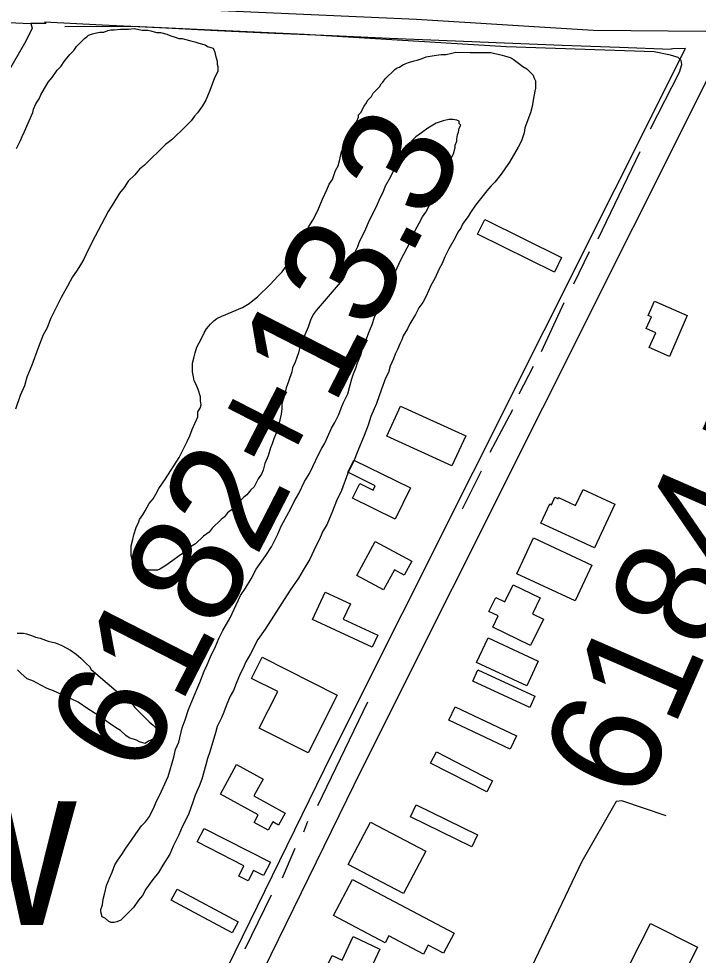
# Model space of a CAD drawing. Extents: x 3361039 to 3398939, y 576572 to 602007.
# Drawn here: x 3384984 to 3385593, y 584104 to 584945 of the extents above; entities that cross this region are included whole.
import ezdxf

# ---------------------------------------------------------------- set-up
doc = ezdxf.new("R2010")
doc.units = 0
for name, color, linetype in [('V-BLDG-OTLN', 7, 'Continuous'), ('V-LEVE-TOET', 7, 'Continuous'), ('V-ROAD-CNTR', 7, 'Continuous'), ('V-SITE-VEGE', 7, 'Continuous'), ('V-SURV-IDEN', 7, 'Continuous'), ('V-TOPO-GNAM-IDEN', 7, 'Continuous'), ('V-TOPO-SHOR', 7, 'Continuous')]:
    doc.layers.add(name, color=color, linetype=linetype)

msp = doc.modelspace()

# ---------------------------------------------------------------- linework, layer by layer
at = {"layer": 'V-BLDG-OTLN'}
for points in [[(3385402.1, 584764.45), (3385470.88, 584730.17), (3385464.34, 584717.05), (3385395.56, 584751.33)], [(3385583.59, 584678.35), (3385567.66, 584641.57), (3385549.49, 584649.44), (3385555.27, 584662.8), (3385546.83, 584666.45), (3385551.44, 584677.1), (3385548.52, 584678.36), (3385554.06, 584691.14)], [(3385372.5, 584543.21), (3385314.1, 584569.86), (3385326.44, 584596.92), (3385384.85, 584570.26)], [(3385284.47, 584548.5), (3385335.34, 584523.7), (3385321.64, 584495.58), (3385283.39, 584514.22), (3385289.79, 584527.35), (3385301.79, 584521.5), (3385303.73, 584525.49), (3385279.1, 584537.5)], [(3385500.5, 584469.65), (3385452.34, 584491.86), (3385460.29, 584509.11), (3385461.76, 584508.43), (3385464.84, 584515.11), (3385467.66, 584513.81), (3385468.12, 584514.81), (3385483.43, 584507.75), (3385490.07, 584522.15), (3385518.63, 584508.96)], [(3385482.92, 584422.02), (3385430.6, 584446.47), (3385445.6, 584478.56), (3385497.91, 584454.1)], [(3385287.34, 584444.95), (3385303.73, 584475.39), (3385336.43, 584457.78), (3385329.72, 584445.32), (3385320.86, 584450.09), (3385311.14, 584432.13)], [(3385443.09, 584382.04), (3385409.06, 584398.45), (3385413.97, 584408.63), (3385405.65, 584412.64), (3385411.74, 584425.26), (3385420, 584421.28), (3385427.4, 584436.61), (3385451.58, 584424.95), (3385444.61, 584410.49), (3385454.52, 584405.71)], [(3385300.91, 584380.51), (3385247.52, 584405.33), (3385258.96, 584429.95), (3385281.41, 584419.52), (3385275.06, 584405.85), (3385306, 584391.46)], [(3385439.61, 584345.75), (3385394.64, 584366.74), (3385405, 584388.94), (3385449.97, 584367.95)], [(3385202.34, 584371.49), (3385269.69, 584337.58), (3385243.57, 584285.71), (3385199.74, 584307.77), (3385216.32, 584340.71), (3385192.81, 584352.55)], [(3385442.34, 584326.5), (3385391.1, 584350.22), (3385395.73, 584360.21), (3385446.97, 584336.48)], [(3385424.65, 584289.05), (3385369.83, 584315.14), (3385375.47, 584327), (3385430.29, 584300.91)], [(3385403.71, 584250.74), (3385353.38, 584276.61), (3385358.53, 584286.62), (3385408.85, 584260.75)], [(3385164.81, 584248.81), (3385179.38, 584275.31), (3385203.18, 584262.23), (3385194.83, 584247.02), (3385222.9, 584231.59), (3385217.04, 584220.92), (3385211.79, 584223.81), (3385207.67, 584216.29), (3385195.02, 584223.24), (3385198.8, 584230.13)], [(3385340.54, 584239.14), (3385395.53, 584212.15), (3385390.27, 584201.43), (3385335.27, 584228.42)], [(3385150.22, 584217.99), (3385209.68, 584187.74), (3385203.56, 584175.7), (3385194.53, 584180.3), (3385189.72, 584170.84), (3385181.27, 584175.14), (3385186, 584184.46), (3385144.02, 584205.82)], [(3385299.45, 584223.61), (3385349.05, 584197.56), (3385329.04, 584159.45), (3385279.44, 584185.51)], [(3385283.27, 584172.13), (3385374.6, 584124.04), (3385365.06, 584105.92), (3385351.17, 584113.23), (3385346.93, 584105.17), (3385315.98, 584121.47), (3385312.7, 584115.25), (3385266.21, 584139.73)], [(3385126.11, 584163.52), (3385180.91, 584134.02), (3385175.56, 584124.1), (3385120.77, 584153.6)], [(3385466.28, 583966.43), (3385550.71, 584132.68), (3385592.76, 584111.32), (3385572.44, 584071.31), (3385568.63, 584073.24), (3385524.68, 583986.69), (3385529.4, 583984.29), (3385509.25, 583944.61)], [(3385289.04, 584072.15), (3385265.03, 584083.46), (3385266.18, 584085.9), (3385258.33, 584089.59), (3385265.03, 584103.8), (3385273.97, 584099.59), (3385284.01, 584120.9), (3385307.88, 584109.65), (3385296.95, 584086.45), (3385303.15, 584083.53), (3385298.95, 584074.63), (3385291.79, 584078)]]:
    msp.add_lwpolyline(points, close=True, dxfattribs=at)
at = {"layer": 'V-LEVE-TOET'}
msp.add_lwpolyline([(3385878.15, 584961.12), (3385784.16, 584948.37), (3385703.55, 584940.68), (3385600.1, 584933.16), (3385499.25, 584933.87), (3385340.74, 584943.86), (3385151.77, 584952.17), (3385022.42, 584959.42), (3384849.3, 584965.7), (3384655.92, 584978.48), (3384445.45, 584995.81), (3384273.63, 585007.16)], dxfattribs=at)
at = {"layer": 'V-ROAD-CNTR'}
for points in [[(3385007.22, 584941.83), (3385058.76, 584939.19), (3385110.32, 584936.62), (3385161.88, 584934.14), (3385213.45, 584931.74), (3385265.02, 584929.41), (3385316.59, 584927.17), (3385368.17, 584925.01), (3385419.75, 584922.92), (3385471.33, 584920.92), (3385522.91, 584919), (3385569.12, 584917.34)], [(3384877.99, 583493.59), (3385264.87, 584284.54), (3385582.08, 584917.87)], [(3384904.93, 583480.41), (3385291.76, 584271.23), (3385616.46, 584919.51)], [(3385582.08, 584917.91), (3385570.64, 584917.46), (3385568.75, 584917.39)]]:
    msp.add_lwpolyline(points, dxfattribs=at)
at = {"layer": 'V-SITE-VEGE'}
for points in [[(3384981.96, 584828.21), (3384985.6, 584835.36), (3384987.06, 584838.95), (3384989.25, 584843.24), (3384996.55, 584860.41), (3384997.28, 584863.28), (3384999.47, 584868.29), (3385002.37, 584872.57), (3385003.83, 584876.15), (3385010.37, 584887.59), (3385013.99, 584891.87), (3385018.35, 584898.3), (3385021.96, 584901.87), (3385024.86, 584906.15), (3385029.93, 584912.58), (3385033.54, 584916.14), (3385035.72, 584919.71), (3385039.33, 584923.27), (3385042.95, 584926.84), (3385045.11, 584928.26), (3385046.56, 584929.69), (3385050.16, 584931.1), (3385053.75, 584931.79), (3385056.63, 584932.49), (3385060.22, 584932.46), (3385063.81, 584933.87), (3385066.69, 584934.57)], [(3385066.69, 584934.57), (3385069.56, 584934.55), (3385075.31, 584935.23), (3385082.49, 584935.17), (3385087.51, 584935.86), (3385094.68, 584934.37), (3385099.71, 584934.34), (3385102.57, 584933.6), (3385107.59, 584932.13), (3385111.17, 584932.1), (3385116.91, 584930.63), (3385120.48, 584929.17), (3385123.35, 584928.43), (3385127.65, 584926.96), (3385130.52, 584926.94), (3385132.67, 584926.21), (3385138.4, 584924.73), (3385141.98, 584923.99), (3385145.56, 584922.53), (3385151.29, 584921.06), (3385153.44, 584919.6), (3385156.3, 584918.87), (3385158.45, 584918.13), (3385159.86, 584914.54), (3385160.56, 584911.66), (3385161.96, 584906.62), (3385161.94, 584903.76), (3385162.64, 584901.6), (3385162.61, 584897.29), (3385159.7, 584891.57), (3385155.31, 584880.11), (3385151.66, 584871.53), (3385148.76, 584866.52), (3385144.41, 584860.09), (3385141.51, 584857.24), (3385138.61, 584852.96), (3385132.83, 584847.26), (3385121.99, 584836.56), (3385119.1, 584834.43), (3385115.49, 584831.58), (3385096.7, 584813.06), (3385092.37, 584809.5), (3385088.03, 584804.5), (3385082.25, 584798.8), (3385078.62, 584793.08), (3385074.27, 584788.09), (3385068.46, 584778.08)], [(3385097.4, 584502.97), (3385101.03, 584509.4), (3385104.65, 584513.69), (3385106.83, 584517.98), (3385109.74, 584522.98), (3385115.54, 584531.55), (3385127.88, 584550.84), (3385135.16, 584565.15), (3385137.35, 584570.16), (3385139.54, 584575.89), (3385144.65, 584587.34), (3385144.68, 584591.64), (3385146.86, 584595.21), (3385147.59, 584598.08), (3385146.9, 584601.68), (3385146.92, 584605.27), (3385144.82, 584611.74), (3385142.7, 584616.78), (3385141.28, 584619.66), (3385140.59, 584623.25), (3385139.9, 584627.57), (3385139.96, 584635.46), (3385141.43, 584641.19), (3385142.18, 584644.78), (3385143.65, 584649.79), (3385148.01, 584657.66), (3385150.2, 584662.66), (3385152.38, 584666.24), (3385156, 584670.52), (3385158.89, 584673.37), (3385161.77, 584675.5), (3385166.09, 584677.62), (3385184.81, 584685.39), (3385190.58, 584688.94), (3385198.52, 584695.34), (3385209.36, 584706.04), (3385216.59, 584713.88), (3385220.21, 584717.44), (3385223.83, 584722.44), (3385226.74, 584728.16), (3385228.92, 584731.02), (3385231.82, 584736.02), (3385235.45, 584741.02), (3385244.18, 584758.19), (3385247.81, 584763.9), (3385252.18, 584772.49), (3385254.36, 584777.5), (3385256.55, 584782.51), (3385260.2, 584791.09), (3385262.39, 584796.1), (3385265.29, 584800.38), (3385268.22, 584808.26), (3385270.4, 584812.55), (3385271.88, 584818.29), (3385273.36, 584825.45), (3385274.82, 584828.32), (3385277.01, 584834.04), (3385278.46, 584836.9), (3385279.2, 584839.77), (3385280.66, 584842.63), (3385282.84, 584846.2), (3385284.29, 584848.34), (3385285.74, 584851.2), (3385287.19, 584852.63), (3385288.65, 584856.21), (3385288.66, 584858.36), (3385290.83, 584860.5), (3385293.75, 584866.22), (3385295.92, 584869.08), (3385296.65, 584871.23), (3385300.26, 584874.79), (3385301.72, 584877.65), (3385307.5, 584883.35), (3385308.96, 584886.21), (3385310.4, 584887.64), (3385312.58, 584890.5), (3385321.25, 584899.05), (3385323.42, 584900.47), (3385325.57, 584901.17), (3385328.46, 584903.3), (3385330.62, 584904.01), (3385333.5, 584905.42), (3385338.53, 584906.82), (3385341.41, 584907.52), (3385345.72, 584908.93), (3385349.32, 584910.33), (3385356.51, 584911.72), (3385362.98, 584912.39), (3385367.28, 584912.36), (3385372.32, 584913.77), (3385375.91, 584914.46), (3385388.83, 584914.36), (3385401.03, 584914.28), (3385407.49, 584914.23), (3385411.07, 584913.49), (3385413.94, 584912.75), (3385417.52, 584912.01), (3385419.67, 584911.28), (3385424.69, 584909.81), (3385427.54, 584908.35), (3385431.12, 584905.46)], [(3385431.12, 584905.46), (3385436.12, 584901.83), (3385439.69, 584899.65), (3385445.39, 584893.87)], [(3385445.39, 584893.87), (3385446.09, 584891.71), (3385447.5, 584888.83), (3385447.46, 584882.37), (3385446.73, 584879.51), (3385445.23, 584871.62), (3385444.47, 584865.88), (3385443, 584860.15), (3385437.88, 584846.55), (3385437.13, 584842.25), (3385434.93, 584835.09), (3385432.02, 584829.36), (3385424.03, 584815.78), (3385420.4, 584810.78), (3385416.77, 584805.07), (3385410.98, 584797.93), (3385407.37, 584794.37), (3385403.75, 584790.09), (3385399.4, 584784.38), (3385393.61, 584777.24), (3385389.26, 584770.81), (3385387.08, 584767.23), (3385384.91, 584764.38), (3385382.01, 584760.09), (3385380.54, 584756.51), (3385377.65, 584752.94), (3385375.46, 584747.94), (3385369.65, 584737.93), (3385366.01, 584730.78), (3385363.82, 584725.05), (3385360.91, 584720.04), (3385357.26, 584711.46), (3385353.63, 584705.02), (3385349.25, 584695.72), (3385346.34, 584690), (3385342.72, 584685), (3385339.81, 584679.28), (3385334.72, 584670.7), (3385332.54, 584666.41), (3385328.91, 584659.97), (3385327.45, 584656.4), (3385325.99, 584653.54), (3385323.8, 584647.81), (3385321.61, 584643.52), (3385320.15, 584639.22), (3385317.23, 584632.78), (3385315.75, 584627.05), (3385312.85, 584622.05), (3385309.19, 584612.02), (3385304.79, 584599.13), (3385299.68, 584587.69), (3385297.48, 584579.8), (3385293.83, 584570.5), (3385287.99, 584556.9), (3385284.33, 584546.88), (3385279.23, 584536.87), (3385273.38, 584521.11), (3385269.01, 584511.82), (3385265.36, 584502.51), (3385260.24, 584490.34), (3385256.62, 584484.63), (3385254.42, 584478.9), (3385248.6, 584467.45), (3385244.96, 584459.59), (3385239.14, 584449.58), (3385234.79, 584442.43), (3385227.53, 584431.71), (3385205.04, 584396.7), (3385198.51, 584387.42), (3385191.96, 584374.54), (3385187.61, 584367.4), (3385185.41, 584361.67), (3385182.51, 584356.66), (3385178.86, 584348.08), (3385176.66, 584341.63), (3385173.75, 584336.63), (3385170.1, 584328.04), (3385167.91, 584322.31), (3385165.72, 584317.31), (3385162.08, 584309.44), (3385160.6, 584303.7), (3385155.46, 584286.51), (3385153.26, 584280.79), (3385151.79, 584275.05), (3385148.11, 584262.16), (3385145.91, 584255.71), (3385142.27, 584247.85), (3385140.07, 584241.4), (3385136.41, 584231.38), (3385133.49, 584224.94), (3385130.58, 584219.22), (3385127.66, 584212.06), (3385122.56, 584202.04), (3385119.64, 584194.89), (3385113.11, 584184.88), (3385109.48, 584178.45), (3385104.41, 584172.03), (3385097.89, 584163.46), (3385094.98, 584157.74), (3385091.36, 584153.46), (3385087.01, 584147.03)], [(3385376.79, 584834.78), (3385376.8, 584836.93), (3385377.54, 584840.52), (3385378.28, 584842.66), (3385379.02, 584846.24), (3385380.48, 584849.11), (3385379.05, 584850.55), (3385379.06, 584852.7), (3385376.92, 584853.44), (3385373.33, 584854.18), (3385369.75, 584854.2), (3385364.71, 584852.81), (3385358.24, 584850.7), (3385351.03, 584846.44), (3385345.26, 584842.18), (3385340.21, 584838.62), (3385336.59, 584835.06), (3385333.7, 584831.49), (3385329.35, 584825.78), (3385326.45, 584821.49), (3385323.54, 584816.49), (3385319.89, 584807.9), (3385316.98, 584802.18), (3385312.62, 584794.31), (3385310.43, 584788.59), (3385307.52, 584782.86), (3385305.33, 584777.86), (3385300.96, 584768.55), (3385298.04, 584762.83), (3385294.39, 584754.25), (3385289.3, 584744.23), (3385287.83, 584739.94), (3385284.2, 584732.78), (3385282.01, 584727.77), (3385279.81, 584721.33), (3385277.62, 584717.04), (3385276.17, 584713.46), (3385273.99, 584709.89), (3385250.83, 584682.77), (3385247.93, 584679.21), (3385245.74, 584674.2), (3385243.54, 584667.75), (3385236.25, 584651.29), (3385234.77, 584644.84), (3385231.84, 584636.25), (3385229.65, 584631.24), (3385228.91, 584627.66), (3385225.98, 584619.07), (3385223.78, 584613.34), (3385222.3, 584606.89), (3385220.09, 584599.01), (3385220.07, 584594.7), (3385219.31, 584589.68), (3385217.83, 584583.23), (3385216.36, 584578.22), (3385215.62, 584574.64), (3385212.7, 584567.48), (3385211.23, 584563.18), (3385209.77, 584559.6), (3385207.56, 584552.44), (3385204.65, 584545.28), (3385203.17, 584539.55), (3385201.71, 584535.97), (3385198.81, 584531.69), (3385195.17, 584524.54), (3385192.27, 584521.68), (3385188.66, 584517.4), (3385185.77, 584515.27), (3385181.43, 584510.28), (3385178.54, 584508.14), (3385175.65, 584504.58), (3385171.32, 584501.02), (3385168.42, 584497.45), (3385165.53, 584495.31), (3385157.58, 584487.47), (3385154.69, 584483.91), (3385149.64, 584480.35), (3385142.41, 584473.23), (3385136.64, 584469.68), (3385133.03, 584466.11), (3385127.98, 584462.56), (3385122.21, 584458.29), (3385117.88, 584455.45), (3385115, 584453.32), (3385110.67, 584450.48), (3385108.51, 584449.78), (3385099.18, 584449.84), (3385097.04, 584451.29), (3385093.46, 584452.75), (3385090.6, 584454.21), (3385088.45, 584454.94), (3385086.31, 584457.11), (3385084.92, 584462.86), (3385084.98, 584471.47), (3385086.45, 584477.21), (3385087.2, 584481.51), (3385089.4, 584487.95), (3385091.58, 584492.96), (3385092.32, 584495.11), (3385095.22, 584499.4), (3385097.4, 584502.97)], [(3385087.01, 584147.03), (3385075.44, 584135.62), (3385071.84, 584134.21), (3385069.69, 584133.51), (3385066.81, 584133.53), (3385064.67, 584134.26), (3385061.81, 584137.15), (3385058.95, 584138.61), (3385057.55, 584142.93), (3385057.57, 584145.08), (3385059.03, 584149.37), (3385059.78, 584154.4), (3385061.26, 584160.13), (3385062.74, 584166.58), (3385065.66, 584173.73), (3385067.85, 584178.74), (3385070.05, 584185.19), (3385072.95, 584189.47), (3385076.57, 584194.47), (3385080.2, 584200.19), (3385085.28, 584207.33), (3385088.91, 584213.05), (3385093.98, 584220.19), (3385097.59, 584223.75), (3385101.22, 584228.75), (3385105.58, 584237.34), (3385107.78, 584243.06), (3385110.69, 584248.07), (3385115.06, 584258.08), (3385117.98, 584264.53), (3385123.12, 584281.72), (3385124.61, 584288.88), (3385127.53, 584295.32), (3385130.49, 584308.22), (3385133.41, 584315.38), (3385136.34, 584324.69), (3385143.65, 584342.58), (3385146.56, 584349.02), (3385150.22, 584359.04), (3385153.13, 584364.77), (3385156.05, 584371.92), (3385160.43, 584381.22), (3385163.35, 584388.38), (3385166.99, 584395.53), (3385173.53, 584406.97), (3385177.17, 584414.84), (3385183, 584427), (3385187.35, 584433.43), (3385192.44, 584442.01), (3385196.8, 584450.59), (3385205.5, 584462.73), (3385210.58, 584470.59), (3385216.4, 584482.04), (3385219.32, 584489.2), (3385228.05, 584504.93), (3385230.96, 584511.37), (3385235.32, 584518.51), (3385240.42, 584529.24), (3385244.78, 584536.39), (3385247.69, 584542.83), (3385252.79, 584553.56), (3385255.7, 584559.28), (3385258.61, 584563.57), (3385264.44, 584577.16), (3385267.35, 584582.17), (3385270.99, 584589.32), (3385273.18, 584595.05), (3385275.37, 584600.06), (3385279.01, 584607.93), (3385280.49, 584613.66), (3385282.7, 584621.54), (3385284.17, 584625.83), (3385286.35, 584630.84), (3385287.82, 584635.86), (3385290.75, 584643.02), (3385292.22, 584648.75), (3385295.87, 584657.33), (3385298.06, 584663.06), (3385300.98, 584670.22), (3385303.18, 584676.66), (3385307.56, 584686.68), (3385310.48, 584693.84), (3385315.58, 584704.57), (3385319.22, 584711.72), (3385326.51, 584727.46), (3385335.24, 584744.63), (3385339.62, 584754.65), (3385343.25, 584761.08), (3385346.16, 584766.8), (3385349.06, 584771.09), (3385355.62, 584783.96), (3385357.8, 584788.97), (3385361.43, 584794.69), (3385362.9, 584799.7), (3385365.08, 584802.56), (3385367.99, 584809), (3385370.92, 584817.59), (3385373.83, 584823.31), (3385375.31, 584829.05), (3385375.33, 584831.2), (3385376.79, 584834.78)], [(3385068.46, 584778.08), (3385064.11, 584771.65), (3385055.38, 584754.49), (3385052.47, 584749.48), (3385045.92, 584736.61), (3385042.28, 584728.74), (3385039.37, 584723.73), (3385035.74, 584718.02), (3385032.12, 584713.02), (3385027.75, 584704.44), (3385021.94, 584694.43), (3385018.29, 584686.56), (3385012.47, 584675.11), (3385009.55, 584667.24), (3385005.91, 584660.81), (3385001.53, 584649.35), (3384995.67, 584633.6), (3384991.29, 584622.86), (3384989.08, 584614.98), (3384985.43, 584606.4), (3384981.04, 584594.23)], [(3384982.5, 584393.24), (3384988.25, 584393.2), (3384991.11, 584392.46), (3384995.41, 584390.99), (3384998.99, 584389.54), (3385003.29, 584388.79), (3385010.45, 584385.86), (3385016.9, 584384.38), (3385022.62, 584382.19), (3385030.48, 584377.83), (3385035.48, 584374.2), (3385039.77, 584370.59), (3385044.76, 584365.53), (3385047.61, 584363.35), (3385049.03, 584360.47), (3385077.56, 584335.87), (3385078.99, 584333.7), (3385082.57, 584332.96), (3385085.42, 584330.07), (3385088.27, 584326.46), (3385094.68, 584319.96), (3385101.09, 584313.45), (3385104.66, 584310.56), (3385106.8, 584308.39), (3385108.22, 584306.22), (3385109.65, 584304.78), (3385110.35, 584302.62), (3385108.9, 584301.19), (3385105.29, 584298.35), (3385100.26, 584296.23), (3385097.37, 584294.1), (3385095.22, 584294.83), (3385092.35, 584295.57), (3385089.49, 584297.03), (3385083.05, 584299.22), (3385080.19, 584301.4), (3385075.2, 584305.74), (3385070.92, 584308.64), (3385065.2, 584312.27), (3385058.06, 584317.34), (3385051.63, 584321.7), (3385045.91, 584325.32), (3385037.34, 584331.13), (3385031.62, 584334.04), (3385025.18, 584336.95), (3385015.16, 584341.33), (3385009.43, 584343.52), (3385003.71, 584346.44), (3384997.28, 584350.07), (3384991.55, 584352.26), (3384985.84, 584357.33), (3384982.99, 584360.22)]]:
    msp.add_lwpolyline(points, dxfattribs=at)
at = {"layer": 'V-TOPO-SHOR'}
for p, q in [((3385008.73, 584940.28), (3384994.77, 584940.38)), ((3385503.7, 584746.94), (3385541.25, 584825.56)), ((3385481.78, 584706.6), (3385495.94, 584735.82)), ((3385452.73, 584646.07), (3385473.29, 584689.91)), ((3385432.92, 584607.82), (3385445.66, 584632.86)), ((3385406.73, 584555.65), (3385427.24, 584593.9)), ((3385381.94, 584504.86), (3385398.93, 584538.95)), ((3385252.32, 584238.41), (3385296.95, 584331.64)), ((3385239.59, 584214.77), (3385243.15, 584224.52)), ((3385220.46, 584173.71), (3385231.81, 584200.16)), ((3385187.2, 584109.73), (3385210.58, 584158.43))]:
    msp.add_line(p, q, dxfattribs=at)
for points in [[(3384646.58, 584961.67), (3384825.19, 584947.85), (3384994.77, 584940.38), (3384996.14, 584936.18), (3384990.47, 584924.35), (3384901.43, 584770.01), (3384803.08, 584582.22), (3384681.26, 584331.77), (3384578.57, 584121.67), (3384465.18, 583878.84), (3384403.6, 583758.51), (3384373.82, 583692.4)], [(3385550.47, 584845.73), (3385576.65, 584896.51), (3385578.79, 584903.47), (3385578.12, 584906.97), (3385575.35, 584909.78), (3385568.38, 584911.92), (3385553.74, 584914.82), (3385421.14, 584919.24), (3385240.42, 584930.28), (3385086.2, 584937.64), (3385025.46, 584937.37)], [(3385564.75, 584229.18), (3385524.73, 584242.6), (3385519.88, 584241.94), (3385489.07, 584188.2)], [(3385489.07, 584188.2), (3385432.2, 584068.94), (3385421.76, 584058.64), (3385403.69, 584047.01), (3385400.89, 584042.18), (3385403.52, 584023.49), (3385402.08, 584014.51), (3385349.44, 583905.59), (3385319.27, 583844.24), (3385276.47, 583758.77), (3385211.16, 583618.81), (3385148.72, 583492.67), (3385143.78, 583478.87)]]:
    msp.add_lwpolyline(points, dxfattribs=at)

# ---------------------------------------------------------------- texts
at = {"layer": 'V-SURV-IDEN'}
for s, rotation, p in [('6182+13.3', 62.86337, (3385094.93, 584261.49)), ('6184+61.5', 66.42974, (3385541.35, 584238.74))]:
    msp.add_text(s, height=100, rotation=rotation, dxfattribs=at).set_placement(p)
at = {"layer": 'V-TOPO-GNAM-IDEN'}
msp.add_text('Barrow', height=145, rotation=359.48181, dxfattribs=at).set_placement((3384420.42, 584136.46))

doc.saveas('drawing.dxf')
